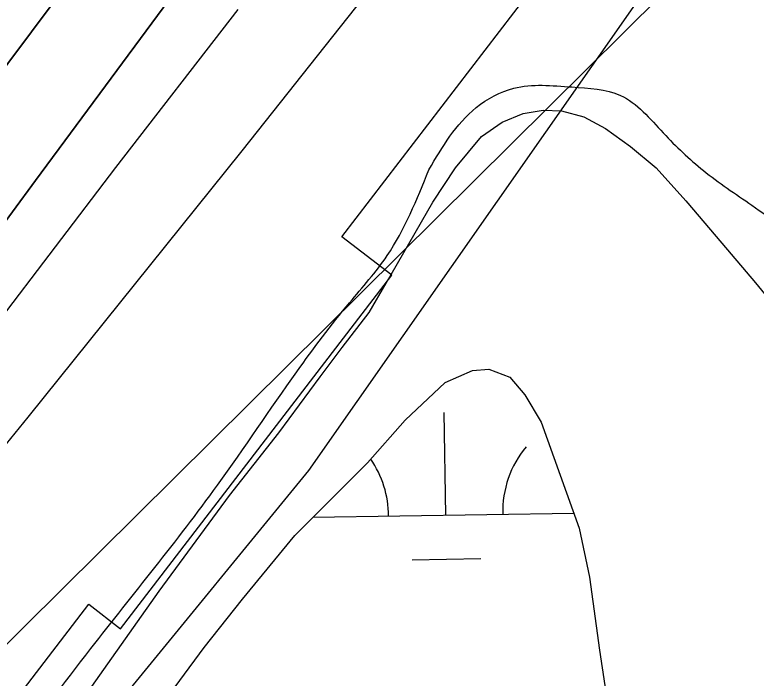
# Model space of a CAD drawing. Extents: x 3855477 to 3893699, y 299188 to 325115.
# Drawn here: x 3876471.4 to 3876731.1, y 314243.5 to 314475.9 of the extents above; entities that cross this region are included whole.
import ezdxf

# ---------------------------------------------------------------- set-up
doc = ezdxf.new("R2010")
doc.units = 0
for name, color, linetype in [('V-RIVR-EDGE', 7, 'Continuous'), ('V-RRAP-FSHR', 7, 'Continuous'), ('V-RRAP-RVMT', 7, 'Continuous'), ('V-RRAP-RVMT-IDEN', 7, 'Continuous'), ('V-SITE-VEGE', 7, 'Continuous'), ('V-TOPO-DPTH', 7, 'Continuous'), ('V-TOPO-MINR', 7, 'Continuous'), ('V-WETL-SWMP', 7, 'Continuous')]:
    doc.layers.add(name, color=color, linetype=linetype)

msp = doc.modelspace()

# ---------------------------------------------------------------- linework, layer by layer
at = {"layer": 'V-RIVR-EDGE'}
for points in [[(3876616.46, 314421.59), (3876633.03, 314443.4), (3876646.16, 314450.17), (3876666.55, 314450.61), (3876683.54, 314447.65), (3876698.57, 314434.5), (3876712.62, 314421.35), (3876729.58, 314409.17), (3876749.46, 314394.07), (3876766.41, 314377.51), (3876784.8, 314350.27), (3876808.03, 314319.14), (3876818.18, 314298.23), (3876823.48, 314282.19), (3876823.94, 314272.47), (3876822.45, 314258.88), (3876822.43, 314249.65), (3876831.61, 314230.69), (3876845.15, 314208.32), (3876867.4, 314172.33), (3876888.71, 314146.05), (3876901.31, 314135.33), (3876915.86, 314128.99), (3876937.71, 314126.02), (3876958.59, 314125.97), (3876977.05, 314129.32), (3877014.97, 314146.71), (3877040.26, 314159.27), (3877057.27, 314167), (3877079.14, 314173.26), (3877100.53, 314179.52), (3877120.46, 314187.24), (3877130.18, 314191.59), (3877141.83, 314192.04), (3877159.34, 314200.26), (3877175.87, 314209.44), (3877191.94, 314225.92), (3877210.43, 314242.87), (3877244.98, 314270.95), (3877269.8, 314289.83), (3877285.86, 314303.87), (3877313.1, 314322.74), (3877350.06, 314344.5), (3877366.12, 314357.58), (3877379.75, 314371.63), (3877392.92, 314393.45), (3877400.23, 314405.57), (3877414.83, 314418.16), (3877434.29, 314430.74), (3877468.81, 314448.14), (3877496.53, 314463.12), (3877527.67, 314484.9), (3877556.84, 314500.37), (3877568.5, 314500.82), (3877584.54, 314508.55), (3877598.16, 314517.26), (3877606.44, 314525.5), (3877621.04, 314537.6), (3877636.6, 314546.79), (3877666.75, 314562.74), (3877670.16, 314566.13), (3877670.17, 314569.05), (3877657.58, 314585.1), (3877658.07, 314588.02), (3877662.93, 314590.92), (3877665.36, 314591.4), (3877675.06, 314586.03), (3877685.75, 314586.01), (3877703.72, 314585.96), (3877710.52, 314588.37), (3877717.33, 314593.21), (3877733.87, 314602.88), (3877759.64, 314614.96), (3877769.86, 314623.68), (3877773.76, 314632.41), (3877780.58, 314639.68), (3877790.31, 314647.91), (3877809.28, 314659.52), (3877828.23, 314662.87), (3877843.79, 314672.06), (3877876.36, 314685.57), (3877886.58, 314692.83), (3877888.07, 314704.97), (3877891.97, 314712.73), (3877901.69, 314717.08), (3877914.82, 314723.84), (3877930.38, 314731.58), (3877948.39, 314746.1), (3877965.43, 314766.46), (3877977.59, 314772.74), (3878010.18, 314795.48), (3878039.35, 314806.58), (3878065.61, 314822.06), (3878087.5, 314837.06), (3878107.44, 314849.63), (3878138.57, 314867.04), (3878164.36, 314887.37), (3878172.62, 314892.69), (3878202.28, 314904.28), (3878237.78, 314923.61), (3878264.05, 314942.49), (3878294.21, 314962.81), (3878330.2, 314987.49), (3878340.91, 314994.75), (3878343.84, 315001.05), (3878334.65, 315017.1), (3878310.96, 315060.38), (3878284.87, 315112.89)], [(3874811.52, 311736.62), (3874801.78, 311726.44), (3874795.95, 311723.06), (3874786.69, 311709.48), (3874774.99, 311692.03), (3874765.73, 311680.4), (3874760.38, 311675.55), (3874756.48, 311671.68), (3874755.02, 311669.74), (3874754.02, 311657.11), (3874750.61, 311652.75), (3874730.64, 311629.98), (3874688.27, 311581.52), (3874662.96, 311557.3), (3874630.84, 311531.64), (3874590.94, 311499.69), (3874578.3, 311494.38), (3874568.09, 311489.06), (3874546.19, 311471.15), (3874517.48, 311447.42), (3874507.27, 311440.16), (3874506.76, 311430.94), (3874499.95, 311425.61), (3874485.83, 311413.99), (3874473.67, 311403.34), (3874469.29, 311399.95), (3874462.01, 311400.94), (3874453.26, 311398.53), (3874436.23, 311384.97), (3874419.17, 311359.76), (3874404.56, 311343.77), (3874391.43, 311336.04), (3874381.7, 311328.78), (3874372.94, 311323.94), (3874334.04, 311300.24), (3874318.95, 311288.14), (3874296.09, 311272.17), (3874286.86, 311271.71), (3874281.03, 311271.72), (3874277.64, 311274.64), (3874275.71, 311279.99), (3874276.22, 311290.19), (3874287.43, 311308.13), (3874304.48, 311328), (3874318.12, 311344.96), (3874324.96, 311360.48), (3874331.3, 311374.06), (3874340.07, 311383.27), (3874347.86, 311391.02), (3874359.54, 311400.7), (3874370.73, 311411.36), (3874382.92, 311429.3), (3874399.98, 311454.51), (3874410.22, 311472.45), (3874417.04, 311481.18), (3874424.36, 311496.7), (3874431.68, 311511.25), (3874441.42, 311522.4), (3874448.72, 311528.69), (3874460.88, 311534.49), (3874474.5, 311541.74), (3874490.56, 311557.73), (3874515.4, 311585.35), (3874537.81, 311615.88), (3874571.89, 311649.79), (3874587.47, 311665.3), (3874591.37, 311673.06), (3874598.2, 311685.67), (3874609.41, 311703.12), (3874632.29, 311725.4), (3874661.5, 311753.01), (3874702.39, 311789.82), (3874747.17, 311834.87), (3874776.88, 311867.34), (3874827.04, 311925), (3874850.9, 311952.14), (3874867.96, 311974.44), (3874897.2, 312017.1), (3874905.96, 312025.82), (3874920.08, 312038.41), (3874931.77, 312053.44), (3874961, 312089.3), (3874980.49, 312116.45), (3874999.99, 312147), (3875008.29, 312165.43), (3875018.53, 312183.37), (3875057.53, 312243.01), (3875088.75, 312298.29), (3875101.43, 312319.15), (3875109.73, 312338.06), (3875120.95, 312356.49), (3875140.44, 312385.1), (3875173.57, 312427.26), (3875193.05, 312450.04), (3875206.2, 312463.61), (3875226.63, 312478.61), (3875238.79, 312488.29), (3875251.94, 312502.83), (3875272.41, 312533.37), (3875289.46, 312552.76), (3875297.77, 312573.13), (3875308, 312589.13), (3875324.13, 312628.43), (3875341.7, 312663.84), (3875369.97, 312705.53), (3875403.13, 312760.33), (3875426.06, 312802.52), (3875441.19, 312835.5), (3875451.43, 312852.48), (3875461.66, 312865.08), (3875475.81, 312890.78), (3875507, 312935.38), (3875519.68, 312956.23), (3875530.41, 312977.09), (3875535.31, 312994.07), (3875538.24, 312999.89), (3875547.5, 313012.98), (3875562.12, 313036.26), (3875575.78, 313060.02), (3875596.74, 313091.05), (3875614.77, 313117.71), (3875626, 313140.03), (3875635.27, 313158.46), (3875644.05, 313172.03), (3875676.21, 313217.12), (3875692.3, 313242.33), (3875722.03, 313284.02), (3875742.49, 313313.11), (3875761.01, 313340.26), (3875780.99, 313367.89), (3875803.4, 313394.54), (3875828.26, 313434.31), (3875845.82, 313463.4), (3875871.16, 313499.76), (3875905.27, 313545.32), (3875928.17, 313577.81), (3875942.31, 313597.68), (3875962.27, 313620.46), (3875979.32, 313640.33), (3875992.46, 313651.95), (3876001.73, 313668.44), (3876009.53, 313680.07), (3876025.59, 313694.6), (3876045.06, 313710.58), (3876065.98, 313728.5), (3876083.98, 313742.54), (3876099.07, 313755.13), (3876123.42, 313784.2), (3876142.91, 313806.98), (3876155.09, 313822.98), (3876187.23, 313861.75), (3876226.68, 313907.78), (3876241.29, 313924.26), (3876248.11, 313930.56), (3876248.61, 313937.84), (3876248.64, 313949.49), (3876252.55, 313958.71), (3876258.39, 313964.04), (3876275.43, 313980.99), (3876296.86, 314007.17), (3876306.12, 314020.74), (3876310.02, 314027.04), (3876325.62, 314048.37), (3876348.02, 314075.03), (3876371.88, 314101.19), (3876401.1, 314135.11), (3876445.42, 314185.03), (3876469.78, 314216.53), (3876498.04, 314253.86), (3876542.37, 314311.05), (3876570.15, 314350.8), (3876588.67, 314375.04), (3876601.82, 314391.52), (3876616.46, 314421.59)]]:
    msp.add_spline(points, degree=3, dxfattribs=at)
at = {"layer": 'V-RRAP-FSHR'}
msp.add_lwpolyline([(3871160.36, 310198.85), (3872092.5, 310231.31), (3872703.68, 310306.49), (3873146.67, 310475.73), (3873720.65, 310781.07), (3874126.75, 311113.14), (3874653.73, 311681.26), (3875054, 312163.98), (3875195.62, 312370.2), (3875335.24, 312573.22), (3875624.3, 313104.41), (3875810.72, 313383.2), (3876574.37, 314316.24), (3876903.08, 314785.64), (3877140.93, 315153.85), (3877550.36, 315647.05), (3877883.87, 315859.32), (3878150.68, 316128.55), (3878406.81, 316465.09), (3878702.97, 316767.97), (3879162.98, 317098.83), (3879505.75, 317328.5)], dxfattribs=at)
at = {"layer": 'V-RRAP-RVMT'}
msp.add_lwpolyline([(3875882.97, 313528.01), (3875887.99, 313523.88), (3875987.6, 313644.76), (3875983.58, 313648.12), (3876059.42, 313740.25), (3876061.44, 313738.55), (3876140.41, 313834.24), (3876145.81, 313829.86), (3876244.96, 313951.91), (3876236.05, 313959.1), (3876307.72, 314052.62), (3876312.03, 314049.3), (3876397.49, 314160.7), (3876407.83, 314152.8), (3876497.34, 314269.36), (3876508.46, 314260.78), (3876603.52, 314384.72), (3876585.99, 314398.15), (3876671.26, 314509.45)], dxfattribs=at)
at = {"layer": 'V-SITE-VEGE'}
for points in [[(3876625.74, 314422.26), (3876634.84, 314433.28), (3876642.13, 314438.33), (3876649.51, 314441.32), (3876656.48, 314442.45), (3876662.86, 314442.3), (3876670.69, 314440.19), (3876678.31, 314436.11), (3876687.1, 314429.78), (3876696.07, 314422.26), (3876706.49, 314410.71), (3876719.04, 314395.91), (3876730.91, 314381.99), (3876747.54, 314361.57), (3876760.75, 314343.63), (3876780.29, 314317.01), (3876791.44, 314298.49), (3876806.18, 314274.65), (3876822.33, 314241.18), (3876837.71, 314210.57), (3876856.46, 314184.45), (3876870.56, 314166.89), (3876886.84, 314151.57)], [(3876460.69, 314188.48), (3876492.18, 314231.81), (3876522, 314273.98), (3876546.56, 314307.45), (3876563.88, 314329.4), (3876578.34, 314349.02), (3876586.06, 314359.36), (3876595.47, 314371.56), (3876601.52, 314381.82), (3876617.81, 314410.25), (3876625.74, 314422.26)]]:
    msp.add_lwpolyline(points, dxfattribs=at)
at = {"layer": 'V-TOPO-DPTH'}
for points in [[(3876727.08, 314754.09), (3876478.65, 314417.8), (3876438.21, 314362.93)], [(3876438.21, 314362.93), (3876478.65, 314417.8), (3876727.08, 314754.09)], [(3876316.56, 314138.72), (3876476.04, 314334.91), (3876551.01, 314428.19), (3876625.3, 314521.99)], [(3876511.13, 314515.41), (3876435, 314413.54), (3876359, 314311.58), (3876249.78, 314164.79), (3876228.57, 314136.09), (3876207.47, 314107.3), (3876186.56, 314078.38), (3876165.77, 314049.36), (3876077.86, 313925.87), (3876013.53, 313834.82), (3875949.61, 313743.49), (3875886.33, 313651.71), (3875823.46, 313559.64), (3875660.02, 313318.49), (3875653.84, 313309.34), (3875647.68, 313300.17), (3875641.55, 313290.99), (3875635.44, 313281.78), (3875422.19, 312959.44), (3875363.49, 312871.03)], [(3876511.13, 314515.41), (3876435, 314413.54), (3876359, 314311.58), (3876249.78, 314164.79), (3876228.57, 314136.09), (3876207.47, 314107.3), (3876186.56, 314078.38), (3876165.77, 314049.36), (3876077.86, 313925.87), (3876013.53, 313834.82), (3875949.61, 313743.49), (3875886.33, 313651.71), (3875823.46, 313559.64), (3875660.02, 313318.49), (3875653.84, 313309.34), (3875647.68, 313300.17), (3875641.55, 313290.99), (3875635.44, 313281.78), (3875422.19, 312959.44), (3875363.49, 312871.03)]]:
    msp.add_lwpolyline(points, dxfattribs=at)
at = {"layer": 'V-TOPO-MINR'}
for points in [[(3875375.79, 312759.46), (3875684.9, 313196.58), (3875704.62, 313224.48), (3875724.33, 313252.38), (3875744.03, 313280.29), (3875763.72, 313308.21), (3875900, 313501.46), (3875965.17, 313593.31), (3876030.68, 313684.9), (3876096.72, 313776.11), (3876163.11, 313867.08), (3876258.27, 313996.67), (3876277.5, 314022.53), (3876296.93, 314048.23), (3876316.68, 314073.69), (3876336.63, 314099), (3876435.32, 314222.62), (3877025.94, 314807.98)], [(3876438.21, 314362.93), (3876478.65, 314417.8), (3876727.08, 314754.09)], [(3876316.56, 314138.72), (3876476.04, 314334.91), (3876551.01, 314428.19), (3876625.3, 314521.99)], [(3875363.49, 312871.03), (3875422.19, 312959.44), (3875635.44, 313281.78), (3875641.55, 313290.99), (3875647.68, 313300.17), (3875653.84, 313309.34), (3875660.02, 313318.49), (3875823.46, 313559.64), (3875886.33, 313651.71), (3875949.61, 313743.49), (3876013.53, 313834.82), (3876077.86, 313925.87), (3876165.77, 314049.36), (3876186.56, 314078.38), (3876207.47, 314107.3), (3876228.57, 314136.09), (3876249.78, 314164.79), (3876359, 314311.58), (3876435, 314413.54), (3876511.13, 314515.41)], [(3876464.39, 314366.77), (3876506.83, 314422.39), (3876549.64, 314477.72)]]:
    msp.add_lwpolyline(points, dxfattribs=at)
at = {"layer": 'V-WETL-SWMP'}
for p, q in [((3876622.34, 314300.6), (3876621.75, 314336.6)), ((3876575.83, 314299.84), (3876667.19, 314301.33)), ((3876610.59, 314284.98), (3876634.59, 314285.37))]:
    msp.add_line(p, q, dxfattribs=at)
msp.add_lwpolyline([(3876522.33, 314233.28), (3876537.76, 314254.23), (3876551.1, 314271.17), (3876569.47, 314293.48), (3876594.92, 314318.96), (3876608.15, 314333.85), (3876622.15, 314347.08), (3876631.77, 314351.22), (3876637.46, 314351.77), (3876644.78, 314348.97), (3876650.03, 314342.77), (3876655.74, 314333.23), (3876669.1, 314296.01), (3876672.7, 314278.85), (3876676.24, 314253.26), (3876679.05, 314234.73)], dxfattribs=at)
for centre, start, end in [((3876677.57, 314301.98), 140.1615, 181.7052), ((3876567.09, 314300.18), 0.1615, 34.7195)]:
    msp.add_arc(centre, 35.25, start, end, dxfattribs=at)

# ---------------------------------------------------------------- texts
at = {"layer": 'V-RRAP-RVMT-IDEN'}
msp.add_text('CHILDRESS', height=100, rotation=53.7551, dxfattribs=at).set_placement((3876167.16, 314264.77))

doc.saveas('drawing.dxf')
